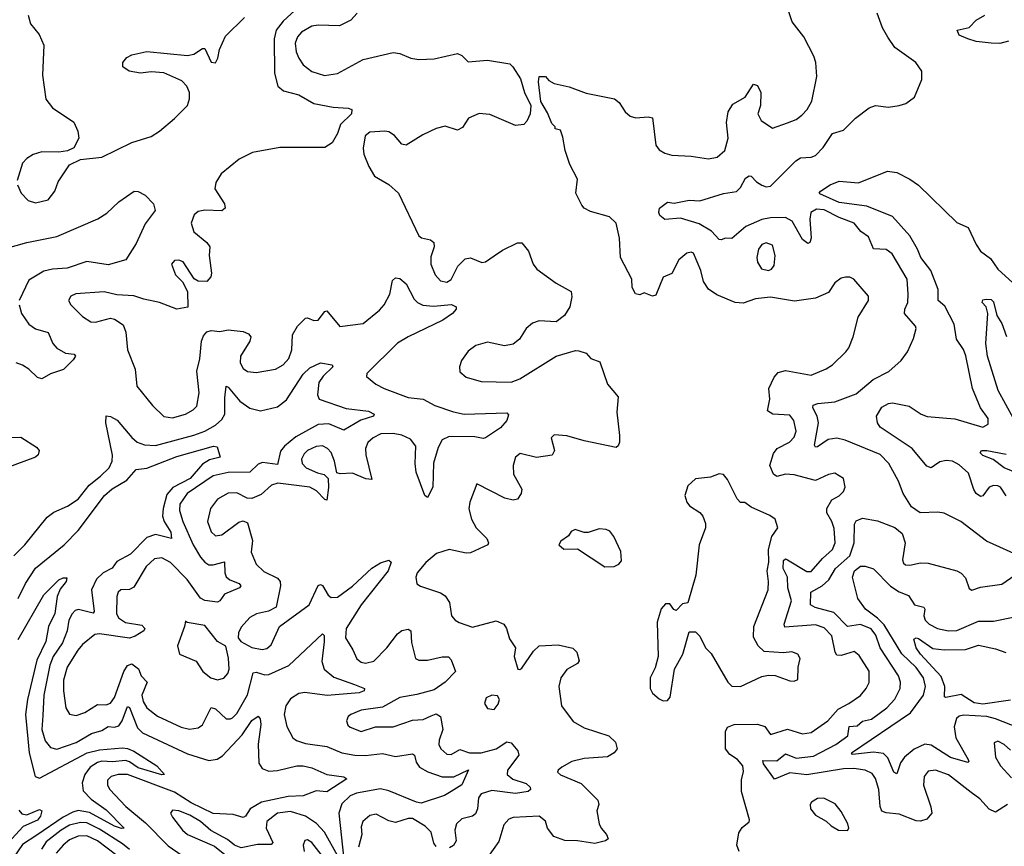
# Model space of a CAD drawing. Extents: x 1550320 to 1685906, y 509093 to 640511.
# Tile 275 of 532: x 1675452 to 1680046, y 516690 to 520544. Entities that reach past the tile are written whole.
import ezdxf

# ---------------------------------------------------------------- set-up
doc = ezdxf.new("R2010")
doc.units = 0

msp = doc.modelspace()

# ---------------------------------------------------------------- linework, layer by layer
at = {"layer": '0CON20XD'}
for points in [[(1676808.9, 520655), (1676682, 520538), (1676649, 520495), (1676639.5, 520455), (1676641.3, 520295), (1676656.9, 520235), (1676682.9, 520212.9), (1676755, 520194), (1676825, 520154), (1676915, 520136.7), (1676985, 520131.9), (1677001.2, 520125), (1676999.4, 520105), (1676948.8, 520055), (1676935, 520014.2)], [(1675491.5, 520565), (1675501.9, 520525), (1675542.5, 520475), (1675564.2, 520425), (1675558.6, 520285), (1675574.2, 520174.2), (1675605, 520133.8), (1675705, 520066.2), (1675723.8, 520025), (1675728.3, 519991.7), (1675705, 519947.5), (1675675, 519932.5), (1675633.9, 519926.1), (1675555, 519928.6), (1675514.6, 519915.4), (1675485, 519897.5), (1675464.3, 519875), (1675440.8, 519795)], [(1675442.5, 519775), (1675458.8, 519735), (1675491.2, 519701.2), (1675525, 519690.8), (1675585, 519704.3), (1675616.2, 519745), (1675631.7, 519788.3), (1675685, 519867.5), (1675735, 519892.5), (1675835, 519903.8), (1675975, 519971.9), (1676065, 519999.6), (1676105, 520024.6), (1676175, 520083.1), (1676234.3, 520145), (1676244.4, 520175), (1676243.5, 520205), (1676231.8, 520235), (1676208.8, 520258.8), (1676125, 520297.3), (1676065, 520301.8), (1676015, 520295.6), (1675962.5, 520305), (1675933.8, 520325), (1675933.3, 520345), (1675951.2, 520368.8), (1675975, 520381.2), (1676045, 520396), (1676235, 520377.5), (1676265, 520384.2), (1676305, 520410), (1676315, 520410), (1676345, 520346.7), (1676365, 520344), (1676375.7, 520365), (1676384.2, 520405), (1676411.9, 520468.1), (1676500.5, 520555)], [(1677026, 520575), (1676997, 520543), (1676944.5, 520515.5), (1676845, 520518.9), (1676815, 520514.4), (1676767, 520487), (1676747.5, 520465), (1676737.9, 520435), (1676741.8, 520395), (1676753.6, 520365), (1676775, 520334.4), (1676815, 520302.5), (1676874.6, 520284.6), (1676935, 520294.3), (1677055, 520358.1), (1677195, 520391.4), (1677225, 520387.5), (1677277.5, 520365), (1677315, 520359.2), (1677385, 520362), (1677495, 520386.7), (1677515, 520377.5), (1677545, 520347.5), (1677633.9, 520356.1), (1677738.3, 520338.3), (1677753.3, 520325), (1677788.3, 520268.3), (1677806.7, 520205), (1677837.5, 520145), (1677833.3, 520105), (1677818.3, 520071.7), (1677803.9, 520056.1), (1677765, 520050.8), (1677645, 520102.3), (1677595, 520107.7), (1677545.7, 520085), (1677517.7, 520042.3), (1677495, 520030), (1677437.2, 520047.2), (1677395, 520037.7), (1677332.4, 520007.6), (1677255, 519959.5), (1677235, 519964.4), (1677200, 520005), (1677175, 520021.2), (1677155, 520025.3), (1677085, 520019.7), (1677063.4, 520003.4), (1677053.8, 519945), (1677057.3, 519917.3), (1677080.2, 519860.2), (1677108, 519815), (1677175, 519775.8), (1677218.6, 519735), (1677315, 519537.1), (1677327.2, 519527.2), (1677367.9, 519517.9), (1677384.2, 519505), (1677385.6, 519485), (1677370.8, 519439.2), (1677370.3, 519405), (1677390.4, 519355), (1677415, 519327.3), (1677445, 519320.8), (1677465, 519332.5), (1677496.4, 519395), (1677530.5, 519429.5), (1677555, 519433.3), (1677608.3, 519411.7), (1677625, 519415.8), (1677665, 519443.3), (1677705, 519470), (1677775, 519503.8), (1677795, 519503.3), (1677826.2, 519465), (1677847.5, 519405), (1677865, 519380.8), (1677955, 519315.6), (1678025, 519276.2), (1678028.3, 519251.7), (1678018.6, 519205), (1677994, 519165), (1677955, 519135.8), (1677875, 519140), (1677845, 519128.8), (1677815, 519103.8), (1677784.2, 519055), (1677755, 519030.8), (1677714.3, 519024.3), (1677635, 519040), (1677580, 519025), (1677545, 518998.8), (1677513.8, 518955), (1677503.8, 518925), (1677505, 518902.5), (1677535, 518876.7), (1677605, 518857.1), (1677745, 518854.4), (1677785, 518869.2), (1677954.4, 518975.6), (1678045, 519001.2), (1678060.7, 519000.7), (1678095, 518990), (1678117.5, 518965), (1678158.3, 518948.3), (1678194.6, 518844.6), (1678243.8, 518785), (1678237.5, 518715), (1678250.8, 518605), (1678251.2, 518575), (1678245, 518557.5), (1678235, 518550), (1678085, 518580.4), (1678005, 518603.6), (1677945, 518607.8), (1677931.4, 518595), (1677947.1, 518535), (1677936.4, 518513.6), (1677862.8, 518502.8), (1677787.8, 518522.2), (1677765.6, 518505), (1677754, 518466), (1677756.2, 518425), (1677795.5, 518355.5), (1677791.5, 518335), (1677775, 518308.6), (1677755, 518303.5), (1677715, 518313.8), (1677585, 518380), (1677552.9, 518295), (1677547.3, 518262.7), (1677560.5, 518215), (1677582.5, 518175), (1677631.9, 518125), (1677640, 518105), (1677635.8, 518095), (1677555, 518058.2), (1677535, 518057.1), (1677455, 518073.8), (1677396, 518055), (1677346.2, 518013.8), (1677307.1, 517965), (1677300, 517945), (1677304.4, 517914.4), (1677322.1, 517902.1), (1677415, 517871.1), (1677437.4, 517857.4), (1677457.4, 517827.4), (1677467.3, 517765), (1677483.1, 517745), (1677503.1, 517733.1), (1677565, 517711.2), (1677675, 517740.4), (1677710.8, 517725), (1677723.5, 517705), (1677737.8, 517657.8), (1677766, 517615), (1677759.2, 517575), (1677776.2, 517516.2), (1677785, 517513.8), (1677795, 517520), (1677850, 517600), (1677875.3, 517624.7), (1677965, 517629), (1678033.1, 517613.1), (1678052.1, 517595), (1678062.5, 517555), (1678055, 517542.2), (1678005.2, 517514.8), (1677976.2, 517475), (1677966.8, 517435), (1677980.5, 517345), (1678035, 517271.9), (1678085, 517241.5), (1678200, 517205), (1678232, 517175), (1678239.2, 517145), (1678226, 517125), (1678195, 517106.5), (1678085, 517099.1), (1678027.5, 517085), (1677980.9, 517059.1), (1677963.8, 517045), (1677961.2, 517035), (1677975, 517023.1), (1678072.1, 516982.1), (1678148.9, 516905), (1678153.6, 516885), (1678144.6, 516855), (1678155.5, 516795), (1678164.7, 516774.7), (1678190.6, 516745), (1678197.5, 516725), (1678185.5, 516714.5), (1678135, 516702.2), (1678055, 516715.4), (1677995, 516717.1), (1677944.2, 516735), (1677914.5, 516774.5), (1677905, 516806.7), (1677875, 516830), (1677755, 516824.4), (1677733.7, 516816.3), (1677710.2, 516789.8), (1677687.4, 516712.6), (1677635, 516638)], [(1679022.2, 517712.2), (1679019.1, 517725), (1679052.5, 517835), (1679035.6, 517895), (1679035, 517944.3), (1679014.8, 517985), (1679015, 518022), (1679025, 518029.6), (1679035, 518026.3), (1679125, 517971.6), (1679145, 517971.5), (1679197.5, 518032.5), (1679245, 518073.8), (1679256.7, 518105), (1679251.4, 518171.4), (1679241.8, 518205), (1679218.6, 518245), (1679217.6, 518265), (1679240.8, 518305), (1679275, 518323.3), (1679296.2, 518343.8), (1679302.9, 518365), (1679296, 518405), (1679255, 518430), (1679225, 518424.3), (1679165, 518395.5), (1679065, 518421.5), (1679025, 518425.3), (1678985, 518414.5), (1678968.5, 518425), (1678952.3, 518465), (1678968.3, 518521.7), (1678985.5, 518545), (1679043.3, 518575), (1679065, 518597.8), (1679075.3, 518625.3), (1679063.6, 518675), (1679045, 518700), (1678965.3, 518705.3), (1678940.6, 518720.6), (1678951.2, 518775), (1678947.9, 518825), (1678972.1, 518877.9), (1678991.5, 518898.5), (1679025, 518908.2), (1679145, 518887.5), (1679215, 518915.6), (1679244.2, 518935), (1679306.9, 518995), (1679320, 519015), (1679341.4, 519065), (1679363.4, 519156.6), (1679412.5, 519235), (1679412, 519255), (1679343.9, 519333.9), (1679325, 519344.4), (1679305, 519344.5), (1679285, 519338.9), (1679255, 519318.1), (1679225, 519271.5), (1679165, 519245.6), (1679067.6, 519232.4), (1678955, 519250), (1678885, 519242), (1678827.7, 519222.3), (1678790, 519225), (1678705, 519260.8), (1678665, 519287.5), (1678643.1, 519323.1), (1678629.6, 519375), (1678595.8, 519455), (1678585, 519460), (1678565, 519455.7), (1678526.9, 519425), (1678495, 519360.8), (1678455, 519344.3), (1678420.4, 519259.6), (1678405, 519254.4), (1678365, 519271.2), (1678345, 519260.8), (1678325, 519266), (1678310, 519295), (1678308.8, 519335), (1678254.4, 519435), (1678250.6, 519525), (1678234.3, 519595), (1678203.3, 519625), (1678115, 519649.4), (1678086.2, 519665), (1678075, 519678.8), (1678046.7, 519735), (1678055, 519800), (1678019.1, 519869.1), (1677996.7, 519935), (1677986.8, 519996.8), (1677975, 520030), (1677950, 520035), (1677950, 520045), (1677935, 520060), (1677915, 520110), (1677883, 520163), (1677872.5, 520255), (1677875, 520280), (1677905, 520280), (1677920.7, 520260.7), (1677945, 520247.5), (1678015, 520232), (1678095, 520201.2), (1678227.5, 520175), (1678248.3, 520158.3), (1678276.7, 520115), (1678300, 520095), (1678326.4, 520086.4), (1678385, 520091.2), (1678405, 520087.5), (1678419.7, 519959.7), (1678435, 519938), (1678461.8, 519921.8), (1678495, 519913.1), (1678585, 519908.1), (1678665, 519895.6), (1678706.1, 519903.9), (1678741.4, 519935), (1678757.6, 519992.4), (1678749.1, 520065), (1678758, 520115), (1678779.3, 520150.7), (1678837.4, 520182.6), (1678875, 520243.3), (1678895, 520238), (1678910, 520205), (1678908.9, 520145), (1678896, 520105), (1678912, 520075), (1678965, 520038.1), (1679035, 520063.6), (1679075, 520079.1), (1679101.5, 520098.5), (1679126.7, 520125), (1679147.5, 520165), (1679170.9, 520279.1), (1679166.9, 520345), (1679157.1, 520375), (1679110, 520465), (1679055.6, 520535), (1679039.5, 520585)], [(1679502.2, 520462.2), (1679476.9, 520506.9), (1679452.7, 520575)], [(1680065, 520444.2), (1680025, 520432.9), (1679985, 520434.3), (1679915, 520442.9), (1679875.6, 520455.6), (1679835, 520472.5), (1679826.2, 520495), (1679882.2, 520507.8), (1679915, 520542.2), (1679954.6, 520565)], [(1680136.2, 518035), (1679962.6, 518112.6), (1679843.8, 518205), (1679765, 518242.9), (1679735, 518248.1), (1679653.3, 518245), (1679612.8, 518272.8), (1679574.6, 518334.6), (1679553, 518393), (1679507.8, 518475), (1679467.4, 518517.4), (1679303.4, 518583.4), (1679265, 518592.8), (1679223.3, 518586.7), (1679175, 518552.3), (1679165, 518550.6), (1679160.6, 518560.6), (1679178.3, 518665), (1679173.1, 518695), (1679152.7, 518735), (1679153.9, 518746.1), (1679175.9, 518754.1), (1679255, 518761.8), (1679355, 518799.6), (1679434.2, 518865.8), (1679506.4, 518903.6), (1679564, 518955), (1679594, 518995), (1679622.8, 519057.2), (1679634.2, 519105), (1679632, 519115), (1679579.7, 519175), (1679581.6, 519195), (1679595.5, 519225.5), (1679597.1, 519265), (1679592, 519335), (1679523.3, 519453.3), (1679495, 519473.3), (1679435.4, 519475.4), (1679412.3, 519532.3), (1679376.3, 519556.3), (1679345, 519596), (1679275, 519621.3), (1679205, 519657.5), (1679169.3, 519660.7), (1679143.4, 519645), (1679138.3, 519615), (1679144.5, 519525.5), (1679138, 519505), (1679129.2, 519500.8), (1679105, 519519.4), (1679056.2, 519605), (1679025, 519621.3), (1678955, 519620.4), (1678915, 519613.4), (1678839.2, 519580.8), (1678775, 519524.3), (1678744.4, 519525.6), (1678725, 519518), (1678715, 519520), (1678679, 519559), (1678622.8, 519592.8), (1678535, 519619.2), (1678462.5, 519612.5), (1678438.3, 519631.7), (1678433.3, 519645), (1678436.7, 519665), (1678475, 519693.3), (1678505, 519689.2), (1678575, 519702.5), (1678625, 519700), (1678735, 519734), (1678796.9, 519743.1), (1678815, 519761.4), (1678838.9, 519805), (1678855, 519816.7), (1678865.5, 519815.5), (1678889.1, 519789.1), (1678915, 519772.2), (1678935, 519765.6), (1678955, 519768.1), (1679073, 519887), (1679095, 519900.5), (1679145, 519903.1), (1679165, 519910.5), (1679201, 519949), (1679245, 520014.3), (1679295, 520028.8), (1679351.2, 520085), (1679415, 520133.8), (1679445, 520143.8), (1679505, 520136.2), (1679555, 520144.2), (1679585.7, 520154.3), (1679627.3, 520182.7), (1679661.2, 520265), (1679661.2, 520305), (1679633.8, 520345), (1679535.5, 520415.5), (1679502.2, 520462.2)], [(1676935, 520014.2), (1676909.6, 519970.4), (1676875, 519948.7), (1676665, 519949), (1676538.6, 519925), (1676475.6, 519894.4), (1676391.2, 519825), (1676366.4, 519785), (1676363.1, 519755), (1676407.8, 519685), (1676410.8, 519665), (1676395, 519653.5), (1676315, 519656.4), (1676285, 519650.6), (1676265.7, 519635), (1676252.2, 519595), (1676264.5, 519555), (1676324.4, 519505), (1676339.5, 519485), (1676335.4, 519445), (1676347.5, 519362.5), (1676344, 519345), (1676325, 519324.2), (1676284.4, 519324.4), (1676265.6, 519335.6), (1676215, 519415.6), (1676195, 519422.9), (1676175, 519420.8), (1676160.8, 519405), (1676179.2, 519355), (1676211.9, 519321.9), (1676235, 519277.5), (1676236, 519204), (1676185, 519194.5), (1676105, 519225.5), (1676030.6, 519240.6), (1675985, 519256.9), (1675905, 519260.8), (1675845.5, 519275.5), (1675714.5, 519265.5), (1675690, 519255), (1675680, 519235), (1675691.2, 519215), (1675745, 519160.8), (1675783.3, 519135), (1675805.4, 519134.6), (1675875, 519152.9), (1675895, 519147.5), (1675935, 519120.8), (1675947.8, 519087.8), (1675954.6, 519004.6), (1675990, 518915), (1675999.2, 518835), (1676072, 518745), (1676125, 518694.3), (1676165, 518688.1), (1676225, 518704.5), (1676260.8, 518725), (1676277.7, 518742.3), (1676289.1, 518805), (1676278.2, 518905), (1676292.4, 518962.4), (1676300.9, 519045), (1676309.6, 519070.4), (1676325, 519089.4), (1676345, 519094.5), (1676385, 519090), (1676425, 519097.7), (1676495, 519090.7), (1676520.2, 519080.2), (1676530.6, 519065), (1676525.6, 519045), (1676482.3, 518975), (1676480.4, 518945), (1676495, 518918.1), (1676515, 518903.8), (1676555, 518899.5), (1676645, 518914.6), (1676681.9, 518935), (1676707.3, 518965), (1676722.3, 519005), (1676724.6, 519075.4), (1676747.8, 519115), (1676785, 519152.9), (1676795, 519154.3), (1676825, 519141.5), (1676845, 519142.5), (1676875, 519184.2), (1676885, 519187.1), (1676945, 519113.8), (1677055, 519127.9), (1677130.1, 519189.9), (1677152, 519215), (1677179.4, 519265), (1677191.4, 519328.6), (1677205, 519340.8), (1677225, 519337.5), (1677255, 519312.5), (1677291.7, 519241.7), (1677307.5, 519225), (1677333.4, 519213.4), (1677381.9, 519208.1), (1677466.1, 519216.1), (1677488.8, 519205), (1677488, 519195), (1677470.8, 519175), (1677426.7, 519143.3), (1677264.3, 519065), (1677215, 519035.3), (1677072, 518895), (1677070.5, 518880.5), (1677114.3, 518845), (1677152.5, 518825), (1677265, 518782.8), (1677334.2, 518774.2), (1677389.2, 518745), (1677475.6, 518715.6), (1677525, 518705.2), (1677725, 518710.8), (1677732, 518702), (1677724.4, 518675), (1677695, 518641.5), (1677625, 518594.4), (1677615, 518591.1), (1677575, 518598.9), (1677455, 518601.1), (1677422.5, 518585), (1677405, 518550), (1677383, 518477), (1677379.4, 518365), (1677355, 518316.7), (1677342.5, 518325), (1677302, 518435), (1677297.2, 518475), (1677299.7, 518555), (1677275, 518588.9), (1677235, 518607.1), (1677194.7, 518615.3), (1677137.2, 518612.8), (1677100.8, 518595), (1677076.9, 518573.1), (1677065.5, 518545), (1677066.8, 518515), (1677095, 518400), (1677066.3, 518403.7), (1677005, 518429.2), (1676946.8, 518426.8), (1676931.9, 518431.9), (1676921.3, 518485), (1676905.6, 518525.6), (1676887.8, 518545), (1676865, 518556.7), (1676835, 518553.9), (1676794.4, 518535), (1676779.6, 518520.4), (1676767.5, 518495), (1676770, 518475), (1676788.5, 518455), (1676841.7, 518431.7), (1676873.1, 518423.1), (1676890.8, 518405), (1676893.1, 518363.1), (1676885, 518304), (1676875, 518307.5), (1676837.1, 518347.1), (1676805.1, 518365.1), (1676657, 518383), (1676626.1, 518373.9), (1676579.2, 518330.8), (1676535, 518312), (1676513.5, 518313.5), (1676465, 518338.8), (1676425, 518336.9), (1676375, 518308.9), (1676341.5, 518265), (1676328.5, 518205), (1676345, 518156), (1676365, 518138.1), (1676395, 518142.1), (1676475, 518201.8), (1676495, 518206.9), (1676515, 518197.8), (1676538.7, 518115), (1676532.1, 518062.1), (1676555, 518005.8), (1676591.8, 517971.8), (1676655, 517940), (1676667.7, 517925), (1676668.9, 517905), (1676648, 517805), (1676613.2, 517786.8), (1676556.2, 517773.8), (1676525, 517756.9), (1676485, 517712), (1676472.2, 517685), (1676471.1, 517661.1), (1676484, 517645), (1676535, 517616.8), (1676583.3, 517606.7), (1676605, 517611.9), (1676625, 517630), (1676664.6, 517715.4), (1676803.3, 517815), (1676845, 517905.6), (1676855, 517910.5), (1676865, 517905.5), (1676891.5, 517861.5), (1676905, 517849.7), (1676935, 517852.1), (1677005, 517903.3), (1677095, 517986.5), (1677135, 518012), (1677175, 518024.4), (1677185.5, 518015), (1677170.7, 517975), (1677045.7, 517815), (1676974.7, 517705), (1676971.4, 517661.4), (1677006.6, 517606.6), (1677025, 517564.4), (1677045, 517549.1), (1677065, 517543.6), (1677105, 517553.1), (1677165, 517614.5), (1677215, 517680.9), (1677235, 517695.4), (1677265, 517702.9), (1677277.5, 517695), (1677279.6, 517639.6), (1677299.2, 517565), (1677315, 517558.5), (1677355, 517557.8), (1677422.5, 517572.5), (1677452.5, 517572.5), (1677465, 517560), (1677485.6, 517505), (1677436.4, 517455), (1677385, 517419.7), (1677305, 517397.2), (1677225, 517383.2), (1677145, 517338.8), (1677044.8, 517325.2), (1676996.2, 517305), (1676984.2, 517295), (1676977.1, 517275), (1676982.5, 517255), (1676994, 517245), (1677045, 517225.5), (1677112.4, 517247.6), (1677195, 517246.2), (1677285, 517278.2), (1677335, 517280.4), (1677371.5, 517298.5), (1677395, 517307.5), (1677415, 517294.3), (1677426.2, 517235), (1677408.5, 517185), (1677408.2, 517165), (1677417.1, 517145), (1677445, 517120), (1677465, 517118.2), (1677505, 517140.7), (1677550, 517125), (1677605, 517126), (1677675.4, 517144.6), (1677725, 517176.2), (1677745, 517172), (1677776.7, 517135), (1677780.9, 517115), (1677727.8, 517045), (1677726.8, 517025), (1677753.4, 517003.4), (1677815, 516983), (1677833.4, 516965), (1677835.4, 516955), (1677824.3, 516945), (1677765, 516935.8), (1677655, 516950.7), (1677605.5, 516935), (1677592.4, 516915), (1677587.5, 516865), (1677579, 516841), (1677565, 516830), (1677515, 516817.5), (1677490.4, 516795), (1677481.9, 516765), (1677488.8, 516715), (1677475.9, 516694.1), (1677457.6, 516682.4)], [(1680054.3, 518324.3), (1680027.5, 518365), (1680015, 518371.2), (1679995, 518372.3), (1679975, 518363.8), (1679945, 518323.3), (1679935, 518320.9), (1679915, 518335.5), (1679903.2, 518353.2), (1679879.3, 518429.3), (1679835, 518469.3), (1679804.2, 518485), (1679775, 518489.2), (1679745, 518482.7), (1679720, 518465), (1679705, 518454.5), (1679685, 518461.8), (1679615.3, 518545), (1679466.7, 518645), (1679454.5, 518664.5), (1679450, 518695), (1679475, 518737.5), (1679505, 518754.5), (1679525, 518758.2), (1679601.6, 518741.6), (1679657.8, 518705), (1679685.3, 518694.7), (1679815, 518683.3), (1679945, 518644.6), (1679971.3, 518658.7), (1679970.9, 518685), (1679934.6, 518734.6), (1679897.1, 518825), (1679867.1, 518977.1), (1679855.7, 519005.7), (1679822.5, 519055), (1679811.9, 519125), (1679768.7, 519208.7), (1679738, 519235), (1679736.8, 519286.8), (1679703.6, 519375), (1679656, 519435), (1679641.6, 519475), (1679605, 519536.9), (1679525, 519626.5), (1679404.8, 519674.8), (1679275, 519691.9), (1679185, 519732.5), (1679181.4, 519735), (1679188, 519745), (1679233.3, 519775), (1679275, 519791.2), (1679366.2, 519783.8), (1679501.4, 519838.6), (1679545, 519831.1), (1679605, 519800.9), (1679645, 519772.3), (1679825, 519599.1), (1679877.1, 519575), (1679914.2, 519495.8), (1679935, 519464.5), (1679980.9, 519430.9), (1680015, 519381.1), (1680085, 519318)], [(1675385, 519477.2), (1675484.8, 519505.2), (1675625, 519534.1), (1675816, 519616), (1675858.5, 519641.5), (1675915, 519694.5), (1675985.5, 519744.5), (1676005, 519743.8), (1676036.8, 519726.8), (1676076.5, 519685), (1676084.5, 519655), (1676037.2, 519592.8), (1675995, 519500.6), (1675947.5, 519425), (1675865, 519401.9), (1675765, 519416.7), (1675673.7, 519386.3), (1675605, 519381.6), (1675565, 519372.2), (1675495, 519330), (1675450, 519235)], [(1678945, 519374.3), (1678959.3, 519380.7), (1678971.7, 519398.3), (1678977.1, 519445), (1678965, 519493.3), (1678935, 519504.2), (1678915, 519495.8), (1678898.9, 519475), (1678891.2, 519435), (1678895, 519413.8), (1678913, 519383), (1678945, 519374.3)], [(1675448.8, 519215), (1675460.3, 519175), (1675494.1, 519125), (1675525, 519102.5), (1675585, 519085.5), (1675606.7, 519035), (1675625, 519013.2), (1675665, 518989.3), (1675706.7, 518985), (1675712.5, 518975), (1675701.1, 518958.9), (1675657, 518913), (1675595, 518892.9), (1675555, 518870), (1675535, 518876.5), (1675495.2, 518915.2), (1675465, 518932.9), (1675435, 518943.6)], [(1680088.7, 518685), (1680016.9, 518815), (1679967.5, 518975), (1679960, 519035), (1679969.2, 519175), (1679962, 519205), (1679942.2, 519225), (1679945, 519238), (1679961.2, 519241.2), (1679985, 519240), (1679995, 519229.2), (1680010.6, 519165), (1680035, 519127.1), (1680056.6, 519066.6)], [(1675425, 518044.4), (1675476.5, 518095), (1675580.8, 518225), (1675611.7, 518248.3), (1675675, 518276.2), (1675725, 518307.9), (1675775.6, 518374.4), (1675828.9, 518415), (1675868.7, 518455), (1675884.1, 518485), (1675885.7, 518514.3), (1675853.1, 518665), (1675855, 518697.1), (1675875, 518694.4), (1675906.4, 518676.4), (1675975, 518595.4), (1676000, 518575), (1676035, 518561.6), (1676085, 518559), (1676265, 518606.5), (1676315, 518625.7), (1676365, 518653.9), (1676395, 518679.7), (1676408.5, 518705), (1676409.4, 518780.6), (1676415, 518835.8), (1676425, 518831.4), (1676478.5, 518765), (1676525, 518733.6), (1676575, 518721.2), (1676655, 518738.9), (1676697.5, 518772.5), (1676775, 518891.8), (1676805, 518921.5), (1676855, 518944), (1676910, 518935), (1676913.3, 518925), (1676868.5, 518881.5), (1676847.7, 518852.3), (1676840.7, 518795), (1676848.8, 518775), (1676975, 518731.6), (1677078.7, 518718.7), (1677106.2, 518705), (1677102.5, 518695), (1677043.8, 518676.2), (1676965, 518630), (1676895, 518660.5), (1676845, 518656.5), (1676740.3, 518599.7), (1676687.1, 518555), (1676668.4, 518531.6), (1676655, 518470), (1676585, 518480), (1676565, 518471.4), (1676525, 518434.7), (1676425, 518432.6), (1676355, 518417.4), (1676233.9, 518335), (1676198.6, 518285), (1676198.1, 518255), (1676213.6, 518205), (1676261.4, 518095), (1676295, 518037.8), (1676315, 518014.2), (1676335, 518003), (1676355, 518002.5), (1676407, 518017), (1676409.2, 517965), (1676416, 517946), (1676432.1, 517932.1), (1676475.7, 517915), (1676484.3, 517905), (1676477.1, 517895), (1676407.8, 517865), (1676386, 517834), (1676375, 517827.8), (1676315, 517835.3), (1676295, 517846.9), (1676233.8, 517933.8), (1676155, 518013.3), (1676115, 518034.7), (1676080.3, 518030.3), (1676041.3, 517995), (1675985, 517898.8), (1675965, 517887.2), (1675924.2, 517885), (1675911.5, 517875), (1675905.4, 517855), (1675904.1, 517775.9), (1675912.9, 517755), (1675945, 517732.6), (1676021.5, 517721.5), (1676036.4, 517705), (1676031.9, 517695), (1675991.1, 517668.9), (1675965, 517661), (1675825, 517680.7), (1675802.1, 517677.9), (1675745, 517631.1), (1675722.8, 517605), (1675673.8, 517525), (1675656.8, 517465), (1675656.3, 517415), (1675666.8, 517335), (1675685, 517305.7), (1675715, 517300), (1675755.6, 517314.4), (1675815, 517351.2), (1675855, 517350), (1675875, 517357.5), (1675895, 517384.4), (1675938, 517505), (1675955, 517533.5), (1675975, 517540.8), (1676006.6, 517516.6), (1676018.1, 517485), (1676047.4, 517455), (1676022.4, 517395), (1676027.4, 517365), (1676044.7, 517335), (1676095, 517296.6), (1676205.8, 517245.8), (1676245, 517236), (1676285, 517242.7), (1676305, 517256.4), (1676345, 517337.3), (1676365, 517331.5), (1676415, 517284.5), (1676435, 517283.6), (1676445, 517289.5), (1676465, 517309.5), (1676514.2, 517395.8), (1676542, 517498), (1676555, 517501.1), (1676595, 517488.7), (1676615, 517490.4), (1676707.2, 517532.8), (1676865, 517680), (1676872.5, 517672.5), (1676873.3, 517643.3), (1676862.2, 517552.2), (1676872.7, 517515), (1676917.8, 517477.8), (1677014.2, 517444.2), (1677060, 517425), (1677059.2, 517415), (1677036, 517405), (1676886.3, 517393.7), (1676782.3, 517407.7), (1676755, 517401.9), (1676715, 517377.9), (1676693, 517345), (1676686, 517305), (1676698.4, 517248.4), (1676726.2, 517196.2), (1676743.3, 517183.3), (1676785, 517168.7), (1676885, 517154.7), (1676955.6, 517125.6), (1677015.2, 517115.2), (1677065, 517113.1), (1677145, 517122.4), (1677205, 517108.8), (1677285, 517121.1), (1677294.5, 517114.5), (1677301.7, 517081.7), (1677318, 517058), (1677356.3, 517036.3), (1677423.1, 517013.1), (1677476.9, 517013.1), (1677546.7, 517046.7), (1677515, 516975.6), (1677464.4, 516945), (1677433.8, 516926.2), (1677325, 516891.5), (1677303.8, 516895), (1677175, 516949), (1677135, 516957.2), (1677022.9, 516937.1), (1676993.1, 516925), (1676955, 516887.9), (1676940.8, 516845), (1676965, 516627.5)], [(1675345, 518594.2), (1675457, 518597), (1675530.7, 518550.7), (1675542.2, 518535), (1675537.8, 518515), (1675525.8, 518505), (1675386.6, 518453.4)], [(1675445, 517845.5), (1675479, 517915), (1675525, 517987.5), (1675659.2, 518095), (1675725, 518162.7), (1675847.2, 518325), (1675883.4, 518356.6), (1675952.3, 518397.7), (1675995, 518446.9), (1676045, 518453.5), (1676185, 518507.8), (1676355.6, 518555.6), (1676373.3, 518553.3), (1676386.7, 518505), (1676337.9, 518492.1), (1676305, 518471.2), (1676246.9, 518405), (1676167, 518363), (1676139.1, 518330.9), (1676121.4, 518265), (1676118.6, 518228.6), (1676125.8, 518205), (1676156.6, 518155), (1676160, 518125), (1676085, 518144.2), (1676045, 518129.7), (1675968.7, 518051.3), (1675905, 518018), (1675882.9, 517987.1), (1675841.2, 517965), (1675811, 517935), (1675787.6, 517885), (1675799.2, 517785), (1675795, 517777.1), (1675726.1, 517793.9), (1675711.1, 517788.9), (1675696.1, 517773.9), (1675681.7, 517745), (1675673.5, 517695), (1675651, 517639), (1675607.6, 517575), (1675592.7, 517535), (1675564.7, 517394.7), (1675559.9, 517299.9), (1675554.8, 517235), (1675571.5, 517181.5), (1675595, 517150.4), (1675625, 517142.4), (1675715, 517174.4), (1675787.5, 517215), (1675835, 517229.2), (1675865, 517248), (1675895, 517245.8), (1675915, 517252.1), (1675930.3, 517275), (1675955, 517341.9), (1675965, 517336.9), (1676002.2, 517242.2), (1676025, 517218.1), (1676235, 517120.6), (1676335, 517090.4), (1676373.4, 517096.6), (1676397.8, 517112.2), (1676490.7, 517209.3), (1676535, 517276.4), (1676565, 517296.2), (1676574.2, 517284.2), (1676577.7, 517257.7), (1676564.2, 517165.8), (1676567.9, 517077.9), (1676582.7, 517052.7), (1676615, 517039.6), (1676655, 517042.5), (1676745, 517064.2), (1676775, 517064.7), (1676814.3, 517055), (1676885, 517024), (1676965, 517014), (1676978.8, 517005), (1676885, 516943.3), (1676835, 516948.2), (1676775.3, 516924.7), (1676705, 516922.6), (1676580.4, 516895), (1676526.6, 516865), (1676505, 516830), (1676495, 516824.6), (1676448.4, 516838.4), (1676355, 516842.9), (1676252.4, 516892.4), (1676175, 516942.6), (1675955, 517024.4), (1675911.2, 517025), (1675878.6, 517015), (1675861.7, 516998.3), (1675861.2, 516975), (1675872.9, 516955), (1675947.3, 516875), (1676039.2, 516799.2), (1676145, 516692.2), (1676275, 516601.3)], [(1680175, 518402.1), (1680044.5, 518455), (1679993.9, 518493.9), (1679945, 518512.9), (1679934, 518525), (1679940, 518535), (1679964.6, 518535.4), (1680055, 518519.1)], [(1678455, 517367.5), (1678475, 517370), (1678487.5, 517385), (1678506.7, 517515), (1678546.7, 517585), (1678575, 517690), (1678605, 517690), (1678625, 517670), (1678652.5, 517615), (1678678.3, 517588.3), (1678756.2, 517455), (1678775, 517436), (1678815, 517434.2), (1678915, 517481.1), (1678945, 517487.8), (1678976.6, 517486.6), (1679045, 517462), (1679065, 517460), (1679082.5, 517467.5), (1679083.8, 517525), (1679093.8, 517565), (1679083.3, 517585), (1679055, 517596), (1679015, 517592), (1678925, 517598.6), (1678897.1, 517625), (1678875.6, 517665), (1678876.9, 517715), (1678944.2, 517885), (1678946.4, 517925), (1678940, 517975), (1678946.5, 518015), (1678945.8, 518074.2), (1678961.9, 518135), (1678990, 518175), (1678976.7, 518215), (1678951.7, 518231.7), (1678865, 518271.2), (1678835, 518293.3), (1678815, 518293.3), (1678800, 518310), (1678755, 518400), (1678735, 518423.3), (1678715, 518426.2), (1678675, 518411.2), (1678605, 518403.8), (1678568.8, 518371.2), (1678556, 518325), (1678564, 518295), (1678577.3, 518277.3), (1678625, 518246.7), (1678639.2, 518229.2), (1678651.2, 518195), (1678651.2, 518175), (1678622, 518095), (1678606.1, 517953.9), (1678570, 517825), (1678545, 517820), (1678515, 517790), (1678503.6, 517793.6), (1678485, 517820), (1678465, 517820), (1678445, 517797.5), (1678425.8, 517735), (1678430.8, 517575), (1678417.3, 517522.7), (1678393.8, 517475), (1678393.8, 517425), (1678405, 517403.3), (1678435, 517377.5), (1678455, 517367.5)], [(1680061.1, 516885), (1680005, 516849.2), (1679975, 516862.9), (1679931.7, 516911.7), (1679891.1, 516941.1), (1679785, 517023.2), (1679725, 517045.3), (1679690.2, 517039.8), (1679671.4, 517015), (1679669.1, 516975), (1679703.1, 516873.1), (1679707.1, 516845), (1679685, 516815.6), (1679655, 516807.1), (1679635, 516808.2), (1679555, 516839.5), (1679495, 516845.9), (1679474.3, 516854.3), (1679466.7, 516875), (1679459.7, 516955), (1679445, 517005.7), (1679429.4, 517029.4), (1679396, 517045), (1679343.2, 517053.2), (1679295, 517051.1), (1679125, 517022.3), (1679045, 517033), (1678973.1, 517003.1), (1678922.7, 517075), (1678919.5, 517090.5), (1678985, 517087.6), (1679025, 517120.7), (1679075, 517101.2), (1679155, 517109.8), (1679260, 517165), (1679316.5, 517205), (1679322, 517248), (1679358.7, 517251.3), (1679385, 517273.3), (1679427, 517283), (1679497.9, 517335), (1679534.8, 517375.2), (1679559.6, 517425), (1679561.8, 517455), (1679551.8, 517485), (1679467.4, 517615), (1679446.9, 517675), (1679425, 517703.3), (1679375, 517724.4), (1679315, 517714.6), (1679250, 517780), (1679163.4, 517803.4), (1679141.2, 517815), (1679143.1, 517875), (1679195.4, 517904.6), (1679227.9, 517932.1), (1679258.6, 517985), (1679325.8, 518045), (1679344.8, 518105.2), (1679347.5, 518192.5), (1679355, 518208.1), (1679385, 518220.4), (1679455, 518207.5), (1679535, 518176.2), (1679569.1, 518149.1), (1679582.7, 518105), (1679570.8, 518025), (1679575, 518010), (1679585, 518002), (1679605, 518000.6), (1679655, 518012.3), (1679690.2, 518010.2), (1679825, 517973.8), (1679845, 517963.8), (1679865, 517941.2), (1679882.3, 517892.3), (1679893.6, 517883.6), (1679935, 517897.5), (1680035, 517911.5), (1680140, 517985)], [(1678182.7, 517992.7), (1678225, 517994), (1678246.7, 518005), (1678259.5, 518020.5), (1678256.1, 518063.9), (1678224, 518135), (1678205, 518158.8), (1678187.7, 518167.7), (1678155, 518170), (1678105, 518153.8), (1678085, 518153.3), (1678043.6, 518166.4), (1678025, 518157.5), (1678013, 518137), (1677977, 518113), (1677966.7, 518095), (1677990, 518075), (1678055, 518076.2), (1678182.7, 517992.7)], [(1680112.8, 517242.8), (1680004.6, 517284.6), (1679965, 517294.5), (1679855, 517300.6), (1679835, 517296.2), (1679822.9, 517285), (1679812.4, 517247.6), (1679819.7, 517195), (1679876.9, 517095), (1679880, 517085), (1679875, 517081.2), (1679795, 517104), (1679705, 517161.2), (1679675, 517165.8), (1679625, 517143.4), (1679580.5, 517105), (1679561.4, 517078.6), (1679545, 517028), (1679530, 517035), (1679502.8, 517102.8), (1679481.9, 517121.9), (1679435, 517129.2), (1679337.5, 517117.5), (1679332.9, 517125), (1679608.4, 517311.6), (1679668.1, 517395), (1679677.7, 517435), (1679669, 517475), (1679635, 517522.9), (1679567.4, 517587.4), (1679485, 517723.2), (1679455, 517754.1), (1679398.4, 517795), (1679362.2, 517845), (1679337.8, 517945), (1679346.5, 517975), (1679375, 517996.5), (1679396.8, 517996.8), (1679435, 517982.9), (1679515, 517903.5), (1679555, 517876.7), (1679599.4, 517859.4), (1679626.3, 517816.3), (1679670, 517805), (1679675.3, 517795), (1679671.1, 517765), (1679675.9, 517745), (1679695, 517726), (1679734.8, 517704.8), (1679785, 517694.7), (1679825, 517695.9), (1679925, 517740), (1679995, 517739.5), (1680095, 517759.6)], [(1675445.6, 517654.4), (1675565, 517862.9), (1675635, 517933.1), (1675655, 517942.2), (1675671.2, 517941.2), (1675669.4, 517925), (1675641.2, 517888.8), (1675626.4, 517855), (1675615.3, 517775.3), (1675586.5, 517715), (1675574.3, 517645), (1675531.8, 517558.2), (1675488.2, 517375), (1675478.3, 517305), (1675495.6, 517125), (1675524.6, 517015), (1675545, 517007.7), (1675766.8, 517125), (1675825, 517140.2), (1675931.3, 517148.7), (1675955, 517145.3), (1675984, 517134), (1676091.2, 517065), (1676127.5, 517025), (1676115, 517022.5), (1676005, 517055.8), (1675965, 517083.8), (1675945, 517090.5), (1675885, 517084.2), (1675835, 517087), (1675815, 517080.6), (1675781.5, 517058.5), (1675756.3, 517025), (1675744, 516985), (1675748.2, 516948.2), (1675785, 516909.6), (1675855, 516860.2), (1675940, 516775), (1675926.9, 516773.1), (1675895, 516783.8), (1675777.9, 516847.9), (1675725, 516855.9), (1675700.4, 516849.6), (1675655, 516825.1), (1675532, 516742), (1675465, 516697.4), (1675422.1, 516635)], [(1676375, 517465.6), (1676405, 517474.5), (1676423.3, 517495), (1676430, 517515), (1676426.8, 517566.8), (1676413.3, 517623.3), (1676374.4, 517644.4), (1676315, 517718.9), (1676233, 517733), (1676225, 517740), (1676221.2, 517715), (1676188, 517625), (1676197.5, 517585), (1676275, 517553.8), (1676307.1, 517505), (1676343.8, 517475), (1676375, 517465.6)], [(1678808.5, 516665), (1678798.2, 516695), (1678807.4, 516752.6), (1678822.8, 516777.2), (1678855, 516803.8), (1678857, 516813), (1678819.2, 516945), (1678819.8, 516999.8), (1678829.1, 517039.1), (1678826.2, 517065), (1678800.8, 517095), (1678765, 517117.7), (1678745.8, 517145), (1678745.4, 517225), (1678754.2, 517245.8), (1678785, 517257.2), (1678895, 517259.1), (1678927.9, 517247.9), (1678955, 517210.6), (1679035, 517236.2), (1679105, 517214.6), (1679145, 517220), (1679222.1, 517275), (1679270.6, 517329.4), (1679320, 517355), (1679375, 517393.5), (1679401.5, 517425), (1679415.9, 517454.1), (1679415, 517506), (1679369.4, 517579.4), (1679345, 517598.5), (1679285, 517579.5), (1679265, 517580.8), (1679256.9, 517595), (1679240.8, 517670.8), (1679205, 517708.6), (1679165, 517722.4), (1679022.2, 517712.2)], [(1680075, 517370.9), (1679945, 517352.6), (1679905, 517359), (1679845, 517397.5), (1679773, 517383), (1679767.5, 517387.5), (1679768.1, 517435), (1679750.9, 517480.9), (1679655, 517585.5), (1679635, 517616), (1679623.3, 517655), (1679635, 517662), (1679645, 517658.6), (1679711.7, 517611.7), (1679764.8, 517605.2), (1679865, 517607.9), (1679925, 517627.1), (1680005, 517611.1), (1680053, 517593)], [(1677665, 517327.5), (1677685, 517352.5), (1677690, 517375), (1677680.7, 517390.7), (1677655, 517393.8), (1677628.3, 517381.7), (1677620, 517355), (1677635, 517332.5), (1677665, 517327.5)], [(1680075, 517137.5), (1680045, 517164.6), (1680015, 517180.6), (1679998, 517172), (1680004.5, 517105.5), (1680028, 517065), (1680078.9, 517008.9)], [(1679315, 516763.3), (1679320, 516775), (1679316.2, 516795), (1679285, 516852.5), (1679257.3, 516887.3), (1679204.2, 516914.2), (1679175, 516912.5), (1679146.2, 516895), (1679140, 516885), (1679141.2, 516865), (1679164.2, 516834.2), (1679215, 516806.7), (1679237.5, 516785), (1679272.5, 516765), (1679315, 516763.3)], [(1675447.7, 516857.7), (1675461.7, 516841.7), (1675485, 516837.1), (1675545, 516861.4), (1675556, 516855), (1675549.7, 516830.3), (1675535, 516811.8), (1675467.7, 516782.3), (1675415.8, 516724.2)], [(1676935, 516647.5), (1676874.1, 516755), (1676836.8, 516796.8), (1676785, 516830.7), (1676715, 516852), (1676655, 516844.7), (1676604.6, 516805), (1676601.2, 516775), (1676632.5, 516707.5), (1676625, 516698.2), (1676561.2, 516698.8), (1676485, 516682.5), (1676454.5, 516694.5), (1676421.3, 516721.3), (1676344.1, 516764.1), (1676295.5, 516805), (1676245.7, 516835), (1676195, 516854.5), (1676165, 516858), (1676156, 516845), (1676164.4, 516825), (1676211.5, 516765), (1676234.4, 516745), (1676360.9, 516690.9), (1676432.8, 516632.8)], [(1677395, 516688.8), (1677384.3, 516704.3), (1677371.6, 516755), (1677343.6, 516783.6), (1677285, 516818.9), (1677265, 516820), (1677205, 516800), (1677175, 516808.5), (1677115, 516838.9), (1677085, 516833.1), (1677053.3, 516805), (1677045, 516780), (1677048.2, 516745), (1677033.3, 516685)], [(1675964.7, 516674.7), (1675931.2, 516701.2), (1675825, 516769.9), (1675765, 516798.4), (1675735, 516801.1), (1675685, 516788), (1675645, 516764.8), (1675575, 516710), (1675553.4, 516676.6)], [(1675905, 516647.2), (1675814.7, 516715), (1675765, 516738.7), (1675725, 516737.6), (1675685, 516719.6), (1675655, 516695.2), (1675622, 516658)], [(1676886.6, 516615), (1676815, 516708.2), (1676795, 516719.4), (1676783.1, 516716.9), (1676774.5, 516695.5), (1676779.6, 516665)]]:
    msp.add_lwpolyline(points, dxfattribs=at)

doc.saveas('drawing.dxf')
